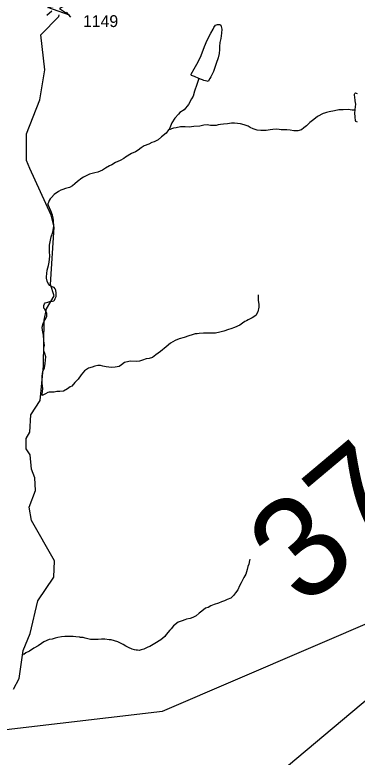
# Model space of a CAD drawing. Extents: x 2001466 to 2224147, y 644118 to 847247.
# Drawn here: x 2023068 to 2026686, y 689805 to 697641 of the extents above; entities that cross this region are included whole.
import ezdxf

# ---------------------------------------------------------------- set-up
doc = ezdxf.new("R2010")
doc.units = 0
for name, color, linetype in [('Exist Hydrographic Creek Single Shore', 7, 'Continuous'), ('Exist Hydrographic Misc Water Feature', 7, 'Continuous'), ('Exist Road Secondary Structure Standard Bridge Attributed CELL', 7, 'Continuous'), ('Exist Road Secondary Structure Standard Bridge CELL', 7, 'Continuous'), ('Exist Road Secondary Structure Standard Bridge Number Label', 7, 'Continuous'), ('Exist Road Secondary Type 51 Number Label', 7, 'Continuous'), ('Exist Utilities Electrical Transmission Line', 7, 'Continuous')]:
    doc.layers.add(name, color=color, linetype=linetype)

msp = doc.modelspace()

# ---------------------------------------------------------------- linework, layer by layer
at = {"layer": 'Exist Hydrographic Creek Single Shore'}
msp.add_lwpolyline([(2023054.3, 690521.3), (2023112.3, 690634.9), (2023154.4, 690929.4), (2023229.2, 691111.6), (2023312.3, 691454.4), (2023478.4, 691703.7), (2023486.4, 691877.4), (2023245.2, 692302.3), (2023219.4, 692443.9), (2023286.2, 692619.7), (2023278.2, 692754.4), (2023244.4, 692843.7), (2023228.4, 692995), (2023186.4, 693061.4), (2023186.4, 693169.7), (2023227.4, 693234.5), (2023236.4, 693418.1), (2023336.3, 693570.2), (2023369.3, 693937.1), (2023377.5, 694419.2), (2023402.3, 694536.8), (2023485.3, 694676.2), (2023443.3, 694795.2), (2023484.3, 695401.3), (2023451.5, 695526.7), (2023226.4, 696020.1), (2023192.5, 696102.9), (2023192.5, 696385.1), (2023333.4, 696743), (2023383.4, 697060.3), (2023341.4, 697428.6), (2023534.5, 697623.5), (2023537.4, 697641.1)], dxfattribs=at)
at = {"layer": 'Exist Hydrographic Misc Water Feature'}
for points in [[(2025011.9, 696968), (2024966, 696990), (2024935.9, 697000), (2024929.9, 697006), (2024929.9, 697014), (2024964, 697072), (2025005.8, 697144), (2025035.7, 697212), (2025073.7, 697306), (2025101.8, 697372), (2025139.7, 697446), (2025163.5, 697490.1), (2025171.7, 697506.1), (2025189.5, 697532.1), (2025209.6, 697538.1), (2025223.6, 697540.1), (2025233.6, 697540.1), (2025243.7, 697532.2), (2025255.5, 697490.1), (2025253.5, 697448.2), (2025243.7, 697392.2), (2025235.7, 697350.1), (2025229.7, 697306.2), (2025229.7, 697274.2), (2025225.8, 697232.1), (2025217.8, 697188.2), (2025195.9, 697126.2), (2025168, 697044.2), (2025160, 697028.2), (2025153.8, 697014.2), (2025139.9, 696988.2), (2025128, 696968.1), (2025110, 696938.1), (2025102, 696940.1), (2025065.9, 696948.1), (2025051.9, 696954.1), (2025040, 696960), (2025011.9, 696968)], [(2025011.9, 696968), (2024991.8, 696904), (2024968.1, 696834), (2024952.1, 696784.1), (2024936.1, 696754), (2024902, 696694), (2024856.1, 696639.9), (2024812.2, 696610), (2024796.2, 696592), (2024758.1, 696550), (2024728.4, 696501.9), (2024704.4, 696447.9), (2024698.2, 696434), (2024692.3, 696425.9)], [(2026663.8, 696635.1), (2026663.8, 696643.1), (2026667.9, 696671.1), (2026670, 696697.1), (2026665.9, 696733.1), (2026659.7, 696775.1), (2026655.8, 696791.1), (2026655.8, 696805.1), (2026659.7, 696811.1), (2026667.7, 696817.1), (2026675.7, 696815.1), (2026685.8, 696811.1)], [(2026663.8, 696635.1), (2026633.9, 696633.1), (2026589.8, 696641.1), (2026537.9, 696637.1), (2026492, 696637), (2026445.9, 696629), (2026389.9, 696616.9), (2026360, 696608.9), (2026339.9, 696602.9), (2026325.9, 696598.9), (2026266, 696569), (2026226.1, 696534.9), (2026184, 696504.9), (2026150, 696470.9), (2026120.3, 696446.8), (2026096.3, 696426.8), (2026060.2, 696416.8), (2026018.1, 696416.8), (2025978.1, 696422.7), (2025942.3, 696426.7), (2025882.2, 696428.6), (2025860.2, 696430.7), (2025828.3, 696432.6), (2025794.2, 696430.6), (2025766.1, 696426.6), (2025724.1, 696420.5), (2025668.1, 696420.5), (2025630.2, 696422.5), (2025588.1, 696438.5), (2025556.2, 696452.5), (2025532.2, 696464.4), (2025492.2, 696480.4), (2025454.2, 696490.4), (2025422.3, 696494.4), (2025388.2, 696498.4), (2025358.1, 696498.4), (2025314.2, 696490.3), (2025274.2, 696486.3), (2025242.2, 696482.3), (2025216.2, 696478.3), (2025194.2, 696472.2), (2025134.2, 696474.2), (2025100.1, 696478.2), (2025064.2, 696476.2), (2025022.2, 696466.2), (2024960.3, 696462.1), (2024910.2, 696456.1), (2024868.2, 696460), (2024820.2, 696458), (2024774.3, 696448), (2024746.4, 696444), (2024722.2, 696436), (2024710.3, 696431.9), (2024692.3, 696425.9)], [(2026690.1, 696509.2), (2026671.8, 696515.1), (2026667.9, 696527.2), (2026665.9, 696559.1), (2026662, 696605.1), (2026663.8, 696635.1)], [(2024692.3, 696425.9), (2024668.3, 696391.9), (2024618.4, 696351.9), (2024582.4, 696321.9), (2024540.3, 696301.8), (2024514.5, 696291.8), (2024484.3, 696275.8), (2024436.4, 696257.8), (2024404.4, 696235.7), (2024372.6, 696211.7), (2024344.5, 696193.8), (2024302.5, 696175.7), (2024238.5, 696137.7), (2024220.4, 696123.6), (2024182.5, 696103.6), (2024132.5, 696083.6), (2024094.7, 696057.7), (2024066.7, 696047.6), (2024026.7, 696023.6), (2023992.6, 695999.6), (2023970.7, 695991.5), (2023946.7, 695979.5), (2023912.7, 695973.5), (2023856.7, 695957.4), (2023822.6, 695941.4), (2023792.7, 695927.4), (2023776.7, 695915.4), (2023728.7, 695881.4), (2023700.8, 695855.4), (2023678.7, 695837.4), (2023644.9, 695817.3), (2023602.8, 695807.3), (2023574.7, 695797.3), (2023554.8, 695789.3), (2023530.9, 695775.3), (2023484.9, 695745.3), (2023455, 695711.3), (2023440.8, 695697.2), (2023431, 695681.2), (2023423, 695661.2), (2023415, 695647.2)], [(2023358.2, 693621.5), (2023358.2, 693639.4), (2023362.1, 693693.5), (2023358.2, 693753.4), (2023358, 693795.4), (2023358, 693825.4), (2023363.9, 693877.4), (2023379.9, 693915.4), (2023389.8, 693959.4), (2023393.9, 694029.4), (2023383.8, 694065.4), (2023375.8, 694095.4), (2023373.8, 694123.4), (2023381.8, 694153.4), (2023377.9, 694173.4), (2023375.8, 694203.4), (2023371.7, 694259.4), (2023361.7, 694311.4), (2023355.7, 694343.4), (2023367.8, 694383.4), (2023375.6, 694401.3), (2023389.6, 694425.4), (2023407.6, 694455.4), (2023407.6, 694487.4), (2023395.7, 694517.4), (2023383.6, 694535.3), (2023375.6, 694543.3), (2023373.6, 694557.4), (2023375.4, 694573.4), (2023379.7, 694589.4), (2023389.6, 694599.4), (2023417.5, 694609.4), (2023437.6, 694615.4), (2023467.5, 694617.4), (2023479.6, 694621.4), (2023487.6, 694629.4), (2023495.6, 694647.4), (2023503.6, 694669.5), (2023505.4, 694701.4), (2023501.5, 694733.4), (2023493.5, 694749.4), (2023483.5, 694761.4), (2023463.4, 694771.4), (2023437.3, 694785.4), (2023419.3, 694803.3), (2023409.5, 694829.4), (2023403.3, 694861.3), (2023403.3, 694875.3), (2023405.4, 694909.3), (2023411.3, 694945.3), (2023423.4, 694993.3), (2023429.4, 695031.3), (2023437.3, 695093.3), (2023433.2, 695141.3), (2023433.2, 695171.3), (2023435.1, 695211.3), (2023445.1, 695261.3), (2023453.1, 695299.3), (2023471.2, 695347.3), (2023481, 695405.3), (2023477.1, 695465.3), (2023473, 695497.3), (2023467.1, 695527.2), (2023447, 695571.3), (2023424.8, 695629.2), (2023415, 695647.2)], [(2025639.2, 694686.7), (2025641, 694664.8), (2025641.2, 694628.8), (2025645.1, 694582.8), (2025647.2, 694556.8), (2025635.3, 694506.8), (2025613.4, 694468.8), (2025577.3, 694442.7), (2025533.4, 694422.7), (2025517.4, 694412.7), (2025497.3, 694402.7), (2025475.4, 694386.7), (2025445.4, 694364.7), (2025389.4, 694340.6), (2025351.5, 694326.7), (2025327.5, 694318.7), (2025275.4, 694302.6), (2025235.5, 694290.6), (2025189.5, 694280.5), (2025135.4, 694280.5), (2025107.5, 694280.5), (2025063.4, 694280.5), (2025017.5, 694278.4), (2024993.5, 694274.4), (2024973.4, 694272.4), (2024943.5, 694262.4), (2024905.5, 694252.4), (2024857.5, 694236.3), (2024805.7, 694222.3), (2024761.6, 694202.3), (2024713.6, 694174.2), (2024665.6, 694136.2), (2024605.7, 694088.2), (2024557.8, 694052.1), (2024523.7, 694024.2), (2024487.8, 694014.2), (2024455.6, 694008.1), (2024415.7, 693994.1), (2024383.7, 693986.1), (2024355.8, 693982.1), (2024291.8, 693984), (2024271.9, 693982), (2024227.8, 693970), (2024195.8, 693947.9), (2024169.8, 693929.9), (2024127.8, 693921.9), (2024089.8, 693917.9), (2024033.8, 693925.9), (2023997.8, 693933.8), (2023971.9, 693937.8), (2023943.8, 693937.8), (2023911.8, 693931.8), (2023884, 693921.7), (2023845.8, 693911.7), (2023805.8, 693883.7), (2023769.9, 693841.7), (2023735.9, 693795.7), (2023702.1, 693759.7), (2023669.9, 693721.7), (2023654.1, 693713.7), (2023626.2, 693693.6), (2023582.1, 693669.6), (2023544.2, 693663.6), (2023510.1, 693663.6), (2023482.1, 693659.6), (2023454.2, 693659.5), (2023430.2, 693659.5), (2023418.1, 693653.5), (2023392, 693639.5), (2023370.1, 693629.5), (2023358.2, 693621.5)], [(2025552.9, 691895.1), (2025548.8, 691881.1), (2025541, 691843.1), (2025530.9, 691817.1), (2025522.9, 691787.1), (2025510.8, 691737.1), (2025488.9, 691701.1), (2025459, 691647.1), (2025441.1, 691613), (2025423.1, 691571.1), (2025400.9, 691541.1), (2025379, 691513), (2025349, 691485), (2025313.2, 691469), (2025285.1, 691457), (2025251.2, 691445), (2025221.1, 691431), (2025175.2, 691415), (2025139.1, 691400.9), (2025111.2, 691384.9), (2025083.1, 691376.9), (2025045.2, 691346.8), (2025017.3, 691324.8), (2024985.3, 691296.9), (2024949.2, 691280.8), (2024919.3, 691268.8), (2024883.2, 691260.8), (2024865.3, 691254.8), (2024835.2, 691242.8), (2024795.2, 691230.7), (2024745.4, 691190.7), (2024719.3, 691160.7), (2024705.4, 691144.7), (2024667.5, 691100.6), (2024651.5, 691080.6), (2024609.4, 691042.6), (2024547.5, 691006.6), (2024493.6, 690972.6), (2024473.5, 690964.6), (2024429.6, 690946.5), (2024401.5, 690938.5), (2024383.5, 690932.5), (2024365.4, 690934.5), (2024351.5, 690934.5), (2024331.6, 690938.4), (2024309.4, 690944.4), (2024269.5, 690962.4), (2024241.6, 690976.4), (2024211.4, 690994.4), (2024177.6, 691010.3), (2024155.4, 691022.3), (2024119.6, 691034.3), (2024087.6, 691042.3), (2024065.4, 691044.2), (2024019.5, 691050.2), (2023983.6, 691050.2), (2023949.6, 691046.2), (2023923.5, 691048.2), (2023891.5, 691048.1), (2023867.5, 691046.1), (2023839.5, 691054.1), (2023809.5, 691062.1), (2023789.4, 691068.1), (2023759.5, 691070.1), (2023755.6, 691072.1), (2023713.6, 691076.1), (2023683.6, 691078.1), (2023633.6, 691078), (2023595.4, 691077.9), (2023559.6, 691074), (2023523.7, 691067.9), (2023495.6, 691061.9), (2023463.6, 691051.9), (2023429.6, 691045.9), (2023375.6, 691021.8), (2023349.6, 691005.8), (2023313.7, 690981.8), (2023267.6, 690955.8), (2023221.8, 690923.7), (2023185.8, 690905.7), (2023163.8, 690887.7), (2023159.7, 690885.7)]]:
    msp.add_lwpolyline(points, dxfattribs=at)
at = {"layer": 'Exist Road Secondary Structure Standard Bridge Attributed CELL'}
msp.add_lwpolyline([(2023647, 697637), (2023417.4, 697719.3), (2023657.3, 697762.8), (2023538.9, 697709.3)], close=True, dxfattribs=at)
at = {"layer": 'Exist Road Secondary Structure Standard Bridge CELL'}
for p, q in [((2023406.9, 697637.3), (2023459.8, 697681.6)), ((2023610.4, 697669.6), (2023654.7, 697616.7))]:
    msp.add_line(p, q, dxfattribs=at)
at = {"layer": 'Exist Utilities Electrical Transmission Line'}
for points in [[(2022976, 690096.3), (2024628.5, 690291.7), (2026965.9, 691293.9), (2027228.9, 691403)], [(2027543.9, 691045.7), (2026727.7, 690361.2), (2025849.4, 689627), (2024520.1, 688517.8), (2024110.6, 688171.9)]]:
    msp.add_lwpolyline(points, dxfattribs=at)

# ---------------------------------------------------------------- texts
at = {"layer": 'Exist Road Secondary Structure Standard Bridge Number Label'}
msp.add_text('370', height=1066.27, rotation=40, dxfattribs=at).set_placement((2026119.3, 691370.2))
at = {"layer": 'Exist Road Secondary Type 51 Number Label'}
msp.add_text('1149', height=125, dxfattribs=at).set_placement((2023788.1, 697511.9))

doc.saveas('drawing.dxf')
